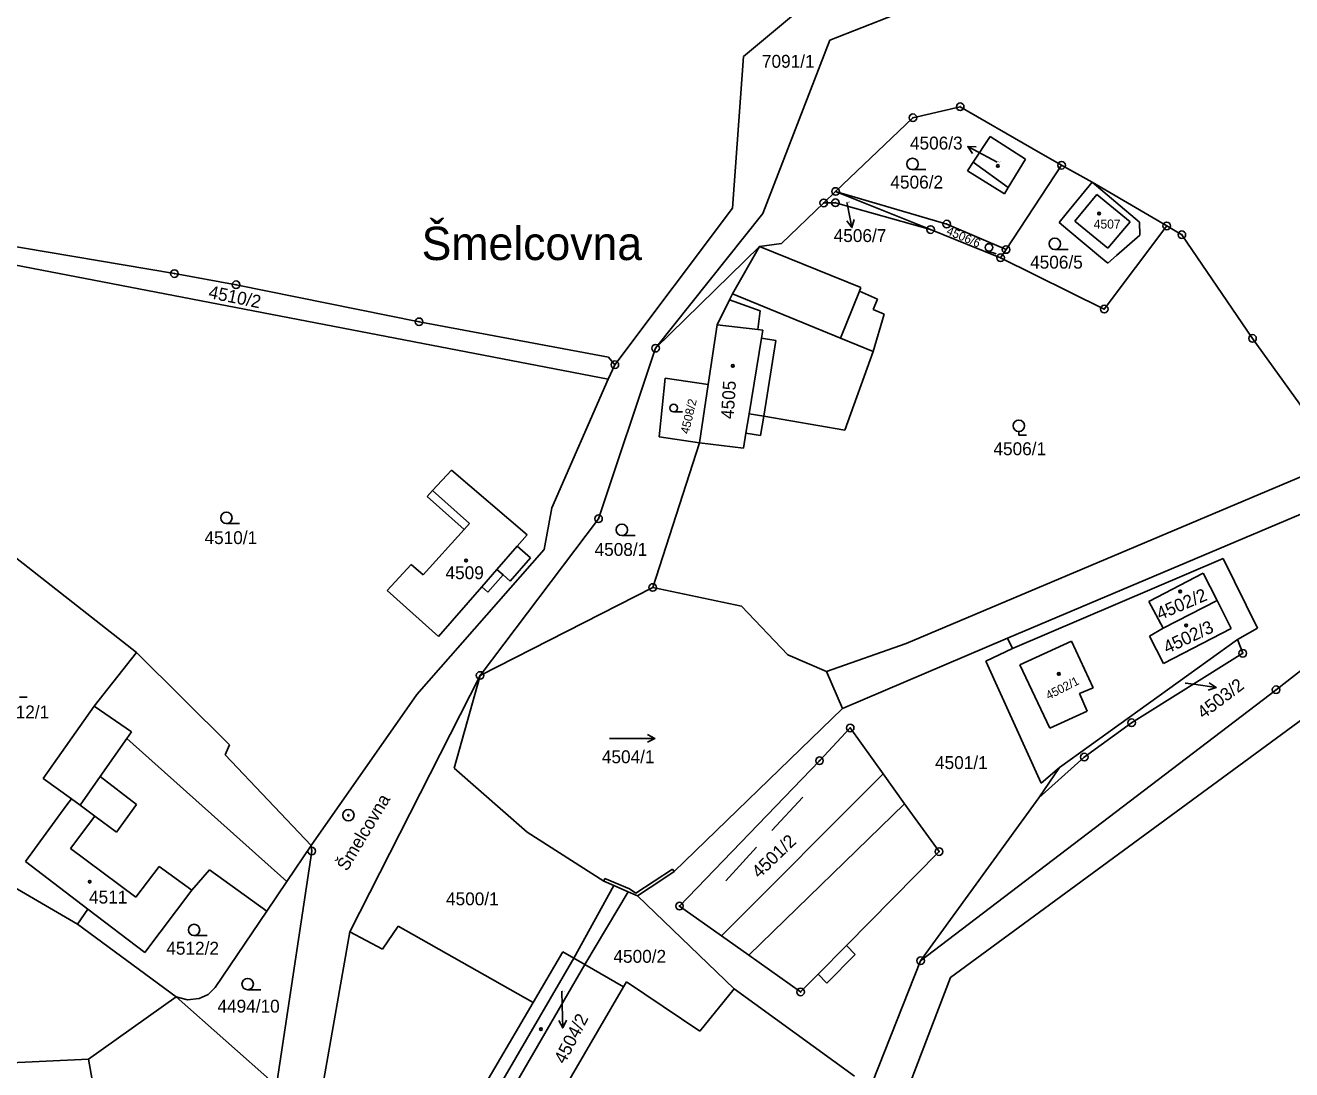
# Model space of a CAD drawing. Extents: x -593183 to -588034, y -1130415 to -1124994.
# Drawn here: x -588543.2 to -588376.1, y -1128771.4 to -1128633.5 of the extents above; entities that cross this region are included whole.
import ezdxf

# ---------------------------------------------------------------- set-up
doc = ezdxf.new("R2010")
doc.units = 0
for name, color, linetype in [('Vrstva 1', 7, 'Continuous'), ('Vrstva 13', 7, 'Continuous'), ('Vrstva 15', 7, 'Continuous'), ('Vrstva 16', 7, 'Continuous'), ('Vrstva 18', 7, 'Continuous'), ('Vrstva 19', 7, 'Continuous'), ('Vrstva 24', 7, 'Continuous'), ('Vrstva 25', 7, 'Continuous'), ('Vrstva 4', 7, 'Continuous')]:
    doc.layers.add(name, color=color, linetype=linetype)

msp = doc.modelspace()

# ---------------------------------------------------------------- linework, layer by layer
at = {"layer": 'Vrstva 1'}
for p, q in [((-588448.43, -1128637.65), (-588439.19, -1128629.89)), ((-588428.51, -1128632.16), (-588437.01, -1128635.48)), ((-588437.01, -1128635.48), (-588445.89, -1128658.36)), ((-588449.87, -1128657.68), (-588448.43, -1128637.65)), ((-588426.06, -1128645.73), (-588419.82, -1128644.28)), ((-588419.82, -1128644.28), (-588410.37, -1128649.73)), ((-588436.27, -1128655.46), (-588426.06, -1128645.73)), ((-588418.11, -1128651.59), (-588415.88, -1128648.22)), ((-588415.88, -1128648.22), (-588411.22, -1128651.2)), ((-588411.22, -1128651.2), (-588413.49, -1128654.95)), ((-588410.37, -1128649.73), (-588406.44, -1128652)), ((-588418.86, -1128652.73), (-588418.11, -1128651.59)), ((-588413.99, -1128655.78), (-588418.86, -1128652.73)), ((-588413.77, -1128663.12), (-588406.44, -1128652)), ((-588406.44, -1128652), (-588402.41, -1128654.25)), ((-588405.83, -1128658.42), (-588402.41, -1128654.25)), ((-588402.41, -1128654.25), (-588396.17, -1128659.49)), ((-588392.55, -1128660), (-588402.41, -1128654.25)), ((-588436.27, -1128655.46), (-588437.83, -1128656.97)), ((-588436.27, -1128655.46), (-588421.59, -1128659.76)), ((-588436.27, -1128655.46), (-588423.73, -1128660.49)), ((-588413.49, -1128654.95), (-588413.99, -1128655.78)), ((-588465.4, -1128678.33), (-588449.87, -1128657.68)), ((-588437.83, -1128656.97), (-588443.4, -1128662.34)), ((-588437.83, -1128656.97), (-588436.28, -1128656.95)), ((-588436.28, -1128656.95), (-588423.73, -1128660.49)), ((-588445.89, -1128658.36), (-588460.02, -1128676.14)), ((-588406.77, -1128659.57), (-588405.83, -1128658.42)), ((-588405.62, -1128660.52), (-588406.77, -1128659.57)), ((-588396.17, -1128659.49), (-588396.09, -1128661.23)), ((-588561.07, -1128659.93), (-588523.54, -1128666.3)), ((-588423.73, -1128660.49), (-588418.84, -1128662.45)), ((-588421.59, -1128659.76), (-588413.77, -1128663.12)), ((-588401.28, -1128664.11), (-588405.62, -1128660.52)), ((-588400.8, -1128670.98), (-588392.55, -1128660)), ((-588396.09, -1128661.23), (-588399.18, -1128663.92)), ((-588390.56, -1128661.16), (-588392.55, -1128660)), ((-588390.56, -1128661.16), (-588381.23, -1128674.85)), ((-588560.55, -1128662.11), (-588466.28, -1128680.21)), ((-588460.02, -1128676.14), (-588446.32, -1128662.72)), ((-588449.89, -1128668.96), (-588446.32, -1128662.72)), ((-588446.32, -1128662.72), (-588443.4, -1128662.34)), ((-588446.32, -1128662.72), (-588432.93, -1128668.15)), ((-588418.84, -1128662.45), (-588414.48, -1128664.2)), ((-588414.48, -1128664.2), (-588413.77, -1128663.12)), ((-588414.48, -1128664.2), (-588400.8, -1128670.98)), ((-588400.32, -1128664.91), (-588401.28, -1128664.11)), ((-588399.18, -1128663.92), (-588400.32, -1128664.91)), ((-588523.54, -1128666.3), (-588515.4, -1128667.77)), ((-588515.4, -1128667.77), (-588491.25, -1128672.66)), ((-588450.29, -1128669.76), (-588449.89, -1128668.96)), ((-588432.93, -1128668.15), (-588433.09, -1128668.63)), ((-588433.09, -1128668.63), (-588430.74, -1128669.65)), ((-588430.74, -1128669.65), (-588431.32, -1128671.03)), ((-588451.91, -1128673.04), (-588450.29, -1128669.76)), ((-588431.32, -1128671.03), (-588429.84, -1128671.65)), ((-588491.25, -1128672.66), (-588466.25, -1128677.33)), ((-588453.08, -1128680.95), (-588451.91, -1128673.04)), ((-588429.84, -1128671.65), (-588431.32, -1128676.58)), ((-588460.02, -1128676.14), (-588467.56, -1128698.65)), ((-588381.23, -1128674.85), (-588369.7, -1128690.93)), ((-588466.25, -1128677.33), (-588465.4, -1128678.33)), ((-588431.32, -1128676.58), (-588435.05, -1128686.98)), ((-588466.28, -1128680.21), (-588465.4, -1128678.33)), ((-588466.28, -1128680.21), (-588473.7, -1128697.21)), ((-588459.55, -1128687.83), (-588458.77, -1128680.11)), ((-588458.77, -1128680.11), (-588453.08, -1128680.95)), ((-588453.08, -1128680.95), (-588454.21, -1128688.62)), ((-588445.75, -1128685.12), (-588446.17, -1128687.67)), ((-588435.05, -1128686.98), (-588445.75, -1128685.12)), ((-588454.21, -1128688.62), (-588459.55, -1128687.83)), ((-588448.11, -1128687.35), (-588448.44, -1128689.32)), ((-588446.17, -1128687.67), (-588448.11, -1128687.35)), ((-588454.21, -1128688.62), (-588460.41, -1128707.72)), ((-588448.44, -1128689.32), (-588454.21, -1128688.62)), ((-588426.94, -1128715.13), (-588369.7, -1128690.93)), ((-588489.46, -1128694.93), (-588486.97, -1128692.25)), ((-588486.97, -1128692.25), (-588476.99, -1128700.77)), ((-588490.19, -1128695.72), (-588489.46, -1128694.93)), ((-588485.29, -1128700.05), (-588490.19, -1128695.72)), ((-588473.7, -1128697.21), (-588474.72, -1128702.7)), ((-588373.73, -1128697.54), (-588413.57, -1128714.43)), ((-588467.56, -1128698.65), (-588483.19, -1128719.33)), ((-588528.56, -1128716.3), (-588547.68, -1128701.31)), ((-588490.7, -1128706.05), (-588485.29, -1128700.05)), ((-588476.99, -1128700.77), (-588478.31, -1128702.28)), ((-588474.72, -1128702.7), (-588491.55, -1128721.85)), ((-588478.31, -1128702.28), (-588476.53, -1128703.82)), ((-588495.45, -1128708.11), (-588492.3, -1128704.7)), ((-588492.3, -1128704.7), (-588490.7, -1128706.05)), ((-588476.53, -1128703.82), (-588479.2, -1128706.88)), ((-588412.93, -1128715.79), (-588385.1, -1128703.91)), ((-588380.56, -1128713.11), (-588385.1, -1128703.91)), ((-588480.14, -1128706.05), (-588482.16, -1128708.34)), ((-588479.2, -1128706.88), (-588480.14, -1128706.05)), ((-588387.73, -1128705.85), (-588394.9, -1128709.55)), ((-588385.88, -1128709.43), (-588387.73, -1128705.85)), ((-588488.7, -1128714.19), (-588495.45, -1128708.11)), ((-588482.98, -1128707.63), (-588488.7, -1128714.19)), ((-588483.19, -1128719.33), (-588460.41, -1128707.72)), ((-588482.16, -1128708.34), (-588482.98, -1128707.63)), ((-588460.41, -1128707.72), (-588448.7, -1128710.17)), ((-588394.9, -1128709.55), (-588393.01, -1128713.11)), ((-588393.01, -1128713.11), (-588385.88, -1128709.43)), ((-588384.07, -1128713.15), (-588385.88, -1128709.43)), ((-588448.7, -1128710.17), (-588442.56, -1128716.6)), ((-588393.01, -1128713.11), (-588394.82, -1128714.16)), ((-588392.97, -1128717.77), (-588384.07, -1128713.15)), ((-588380.56, -1128713.11), (-588383.21, -1128714.57)), ((-588413.57, -1128714.43), (-588435.36, -1128723.67)), ((-588413.57, -1128714.43), (-588412.93, -1128715.79)), ((-588406.69, -1128731.47), (-588383.21, -1128714.57)), ((-588394.82, -1128714.16), (-588392.97, -1128717.77)), ((-588383.21, -1128714.57), (-588382.52, -1128716.41)), ((-588369.2, -1128714.26), (-588378.12, -1128721.21)), ((-588516.25, -1128728.49), (-588528.56, -1128716.3)), ((-588437.45, -1128718.82), (-588426.94, -1128715.13)), ((-588412.93, -1128715.79), (-588416.42, -1128717.43)), ((-588382.52, -1128716.41), (-588397.19, -1128725.57)), ((-588442.56, -1128716.6), (-588437.45, -1128718.82)), ((-588416.42, -1128717.43), (-588409.13, -1128733.54)), ((-588483.19, -1128719.33), (-588500.38, -1128753.15)), ((-588486.61, -1128731.55), (-588483.19, -1128719.33)), ((-588378.12, -1128721.21), (-588425.04, -1128756.98)), ((-588505.48, -1128741.77), (-588491.55, -1128721.85)), ((-588534.12, -1128723.4), (-588540.88, -1128732.91)), ((-588534.12, -1128723.4), (-588529.19, -1128726.76)), ((-588435.36, -1128723.67), (-588457.57, -1128745.21)), ((-588438.39, -1128730.59), (-588434.34, -1128726.26)), ((-588434.34, -1128726.26), (-588429.97, -1128732.33)), ((-588397.19, -1128725.57), (-588403.44, -1128730.1)), ((-588529.19, -1128726.76), (-588529.82, -1128727.66)), ((-588529.82, -1128727.66), (-588508.69, -1128746.52)), ((-588516.86, -1128729.79), (-588516.25, -1128728.49)), ((-588505.48, -1128741.77), (-588516.86, -1128729.79)), ((-588476.97, -1128740.03), (-588486.61, -1128731.55)), ((-588456.87, -1128749.77), (-588438.39, -1128730.59)), ((-588403.44, -1128730.1), (-588409.45, -1128735.5)), ((-588409.45, -1128735.5), (-588406.69, -1128731.47)), ((-588409.13, -1128733.54), (-588406.69, -1128731.47)), ((-588540.88, -1128732.91), (-588537.14, -1128735.62)), ((-588429.97, -1128732.33), (-588427.15, -1128736.26)), ((-588537.72, -1128736.41), (-588543.21, -1128743.89)), ((-588537.14, -1128735.62), (-588537.72, -1128736.41)), ((-588427.15, -1128736.26), (-588422.61, -1128742.57)), ((-588409.45, -1128735.5), (-588425.04, -1128756.98)), ((-588466.87, -1128746.48), (-588476.97, -1128740.03)), ((-588520.54, -1128842.55), (-588505.42, -1128742.51)), ((-588508.69, -1128746.52), (-588505.48, -1128741.77)), ((-588505.42, -1128742.51), (-588505.48, -1128741.77)), ((-588422.61, -1128742.57), (-588434.81, -1128754.95)), ((-588543.21, -1128743.89), (-588534.96, -1128750.17)), ((-588546.36, -1128746.3), (-588536.35, -1128752.16)), ((-588521.25, -1128747.65), (-588518.93, -1128744.99)), ((-588518.93, -1128744.99), (-588511.34, -1128750.44)), ((-588511.34, -1128750.44), (-588508.69, -1128746.52)), ((-588465.53, -1128747.06), (-588466.87, -1128746.48)), ((-588459.08, -1128746.21), (-588462.41, -1128748.41)), ((-588457.57, -1128745.21), (-588459.08, -1128746.21)), ((-588527.45, -1128755.89), (-588521.25, -1128747.65)), ((-588465.53, -1128747.06), (-588470.82, -1128756.65)), ((-588463.65, -1128747.87), (-588469.35, -1128757.49)), ((-588462.41, -1128748.41), (-588463.65, -1128747.87)), ((-588449.65, -1128760.67), (-588462.41, -1128748.41)), ((-588451.33, -1128753.7), (-588456.87, -1128749.77)), ((-588534.96, -1128750.17), (-588536.35, -1128752.16)), ((-588534.96, -1128750.17), (-588527.45, -1128755.89)), ((-588518.14, -1128760.5), (-588511.34, -1128750.44)), ((-588536.35, -1128752.16), (-588523.32, -1128761.76)), ((-588500.38, -1128753.15), (-588516.3, -1128843.29)), ((-588500.38, -1128753.15), (-588496.08, -1128755.45)), ((-588496.08, -1128755.45), (-588493.99, -1128752.43)), ((-588493.99, -1128752.43), (-588476.18, -1128762.48)), ((-588447.74, -1128756.24), (-588451.33, -1128753.7)), ((-588434.81, -1128754.95), (-588433.69, -1128756.17)), ((-588476.18, -1128762.48), (-588472.27, -1128755.82)), ((-588472.27, -1128755.82), (-588470.82, -1128756.65)), ((-588440.88, -1128761.1), (-588447.74, -1128756.24)), ((-588433.69, -1128756.17), (-588437.44, -1128759.96)), ((-588485.02, -1128781.02), (-588470.82, -1128756.65)), ((-588469.35, -1128757.49), (-588483.56, -1128781.9)), ((-588470.82, -1128756.65), (-588469.35, -1128757.49)), ((-588469.35, -1128757.49), (-588464.25, -1128760.41)), ((-588431.39, -1128772.99), (-588425.04, -1128756.98)), ((-588463.88, -1128759.78), (-588464.25, -1128760.41)), ((-588454.2, -1128766.29), (-588463.88, -1128759.78)), ((-588438.58, -1128758.77), (-588440.88, -1128761.1)), ((-588437.44, -1128759.96), (-588438.58, -1128758.77)), ((-588520.26, -1128761.98), (-588519.08, -1128761.45)), ((-588519.08, -1128761.45), (-588518.14, -1128760.5)), ((-588464.25, -1128760.41), (-588478.56, -1128784.93)), ((-588449.65, -1128760.67), (-588454.2, -1128766.29)), ((-588433.75, -1128772.22), (-588449.65, -1128760.67)), ((-588523.32, -1128761.76), (-588534.87, -1128769.97)), ((-588510.19, -1128773.35), (-588523.32, -1128761.76)), ((-588523.32, -1128761.76), (-588521.83, -1128762.14)), ((-588521.83, -1128762.14), (-588520.26, -1128761.98)), ((-588486.54, -1128780.1), (-588476.18, -1128762.48)), ((-588534.87, -1128769.97), (-588555.81, -1128770.98)), ((-588528.3, -1128808.02), (-588534.87, -1128769.97))]:
    msp.add_line(p, q, dxfattribs=at)
at = {"layer": 'Vrstva 13'}
for p, q in [((-588379.58, -1128728.72), (-588365.47, -1128718.33)), ((-588379.58, -1128728.72), (-588421.1, -1128759.18)), ((-588427.94, -1128777.05), (-588421.1, -1128759.18))]:
    msp.add_line(p, q, dxfattribs=at)
at = {"layer": 'Vrstva 16'}
for p, q in [((-588414.94, -1128651.59), (-588416.18, -1128650.93)), ((-588434.77, -1128656.92), (-588434.69, -1128657.28)), ((-588390.11, -1128720.33), (-588389, -1128720.5)), ((-588472.41, -1128761.01), (-588472.36, -1128762.84))]:
    msp.add_line(p, q, dxfattribs=at)
at = {"layer": 'Vrstva 24'}
for centre, radius in [((-588419.82, -1128644.28), 0.5), ((-588419.82, -1128644.28), 0.0327), ((-588426.06, -1128645.73), 0.5), ((-588426.06, -1128645.73), 0.0327), ((-588406.44, -1128652), 0.5), ((-588406.44, -1128652), 0.0327), ((-588436.27, -1128655.46), 0.5), ((-588436.27, -1128655.46), 0.0327), ((-588437.83, -1128656.97), 0.5), ((-588437.83, -1128656.97), 0.0327), ((-588436.28, -1128656.95), 0.5), ((-588436.28, -1128656.95), 0.0327), ((-588421.59, -1128659.76), 0.5), ((-588392.55, -1128660), 0.5), ((-588423.73, -1128660.49), 0.5), ((-588423.73, -1128660.49), 0.0327), ((-588421.59, -1128659.76), 0.0327), ((-588392.55, -1128660), 0.0327), ((-588390.56, -1128661.16), 0.5), ((-588390.56, -1128661.16), 0.0327), ((-588413.77, -1128663.12), 0.5), ((-588414.48, -1128664.2), 0.5), ((-588414.48, -1128664.2), 0.0327), ((-588413.77, -1128663.12), 0.0327), ((-588523.54, -1128666.3), 0.5), ((-588523.54, -1128666.3), 0.0327), ((-588515.4, -1128667.77), 0.5), ((-588515.4, -1128667.77), 0.0327), ((-588400.8, -1128670.98), 0.5), ((-588400.8, -1128670.98), 0.0327), ((-588491.25, -1128672.66), 0.5), ((-588491.25, -1128672.66), 0.0327), ((-588381.23, -1128674.85), 0.5), ((-588460.02, -1128676.14), 0.5), ((-588460.02, -1128676.14), 0.0327), ((-588381.23, -1128674.85), 0.0327), ((-588465.4, -1128678.33), 0.5), ((-588465.4, -1128678.33), 0.0327), ((-588467.56, -1128698.65), 0.5), ((-588467.56, -1128698.65), 0.0327), ((-588460.41, -1128707.72), 0.5), ((-588460.41, -1128707.72), 0.0327), ((-588382.52, -1128716.41), 0.5), ((-588382.52, -1128716.41), 0.0327), ((-588483.19, -1128719.33), 0.5), ((-588483.19, -1128719.33), 0.0327), ((-588378.12, -1128721.21), 0.5), ((-588378.12, -1128721.21), 0.0327), ((-588434.34, -1128726.26), 0.5), ((-588434.34, -1128726.26), 0.0327), ((-588397.19, -1128725.57), 0.5), ((-588397.19, -1128725.57), 0.0327), ((-588403.44, -1128730.1), 0.5), ((-588438.39, -1128730.59), 0.5), ((-588438.39, -1128730.59), 0.0327), ((-588403.44, -1128730.1), 0.0327), ((-588500.58, -1128737.77), 0.75), ((-588500.58, -1128737.77), 0.0903), ((-588505.42, -1128742.51), 0.5), ((-588505.42, -1128742.51), 0.0327), ((-588422.61, -1128742.57), 0.5), ((-588422.61, -1128742.57), 0.0327), ((-588456.87, -1128749.77), 0.5), ((-588456.87, -1128749.77), 0.0327), ((-588425.04, -1128756.98), 0.5), ((-588425.04, -1128756.98), 0.0327), ((-588440.88, -1128761.1), 0.5), ((-588440.88, -1128761.1), 0.0327)]:
    msp.add_circle(centre, radius, dxfattribs=at)
at = {"layer": 'Vrstva 25'}
for p, q in [((-588416.18, -1128650.93), (-588418.83, -1128649.53)), ((-588424.37, -1128652.58), (-588426.12, -1128652.58)), ((-588434.69, -1128657.28), (-588434.11, -1128660.22)), ((-588415.06, -1128663.67), (-588416.18, -1128663.33)), ((-588405.58, -1128663.11), (-588407.33, -1128663.11)), ((-588456.47, -1128684.55), (-588457.64, -1128684.55)), ((-588412.08, -1128687.13), (-588412.08, -1128687.63)), ((-588412.08, -1128687.63), (-588411.06, -1128687.63)), ((-588514.93, -1128699.28), (-588516.68, -1128699.28)), ((-588462.73, -1128700.86), (-588464.48, -1128700.86)), ((-588389, -1128720.5), (-588386.03, -1128720.94)), ((-588543.98, -1128722.21), (-588542.96, -1128722.21)), ((-588466.11, -1128727.64), (-588460.11, -1128727.64)), ((-588444.67, -1128739.8), (-588440.61, -1128735.38)), ((-588446.69, -1128742), (-588450.75, -1128746.42)), ((-588519.2, -1128753.67), (-588520.95, -1128753.67)), ((-588512.12, -1128760.81), (-588513.87, -1128760.81)), ((-588472.36, -1128762.84), (-588472.27, -1128765.84))]:
    msp.add_line(p, q, dxfattribs=at)
for points in [[(-588418.18, -1128650.44), (-588418.83, -1128649.53), (-588417.72, -1128649.55)], [(-588433.81, -1128659.14), (-588434.11, -1128660.22), (-588434.79, -1128659.34)], [(-588386.95, -1128720.3), (-588386.03, -1128720.94), (-588387.1, -1128721.29)], [(-588461.11, -1128727.14), (-588460.11, -1128727.64), (-588461.11, -1128728.14)], [(-588471.8, -1128764.82), (-588472.27, -1128765.84), (-588472.8, -1128764.85)]]:
    msp.add_lwpolyline(points, dxfattribs=at)
for centre, radius in [((-588426.12, -1128651.83), 0.75), ((-588414.84, -1128652.09), 0.175), ((-588414.84, -1128652.09), 0.15), ((-588401.49, -1128658.37), 0.175), ((-588401.49, -1128658.37), 0.15), ((-588416.03, -1128662.85), 0.503), ((-588407.33, -1128662.36), 0.75), ((-588449.84, -1128678.47), 0.175), ((-588449.84, -1128678.47), 0.15), ((-588457.64, -1128684.05), 0.503), ((-588412.08, -1128686.38), 0.75), ((-588516.68, -1128698.53), 0.75), ((-588464.48, -1128700.11), 0.75), ((-588485.05, -1128704.17), 0.175), ((-588485.05, -1128704.17), 0.15), ((-588390.78, -1128708.24), 0.175), ((-588390.78, -1128708.24), 0.15), ((-588390, -1128712.72), 0.175), ((-588390, -1128712.72), 0.15), ((-588406.8, -1128719.12), 0.175), ((-588406.8, -1128719.12), 0.15), ((-588534.72, -1128746.55), 0.175), ((-588534.72, -1128746.55), 0.15), ((-588520.95, -1128752.92), 0.75), ((-588513.87, -1128760.06), 0.75), ((-588475.16, -1128766), 0.175), ((-588475.16, -1128766), 0.15)]:
    msp.add_circle(centre, radius, dxfattribs=at)
at = {"layer": 'Vrstva 4'}
for p, q in [((-588418.11, -1128651.59), (-588413.49, -1128654.95)), ((-588404.67, -1128659.37), (-588401.77, -1128655.84)), ((-588401.77, -1128655.84), (-588397.38, -1128659.45)), ((-588400.33, -1128662.96), (-588404.67, -1128659.37)), ((-588397.38, -1128659.45), (-588400.33, -1128662.96)), ((-588435.64, -1128674.8), (-588449.89, -1128668.96)), ((-588435.64, -1128674.8), (-588433.09, -1128668.63)), ((-588450.29, -1128669.76), (-588446.24, -1128671.21)), ((-588446.24, -1128671.21), (-588446.54, -1128673.69)), ((-588446.54, -1128673.69), (-588451.91, -1128673.04)), ((-588446.54, -1128673.69), (-588445.86, -1128673.77)), ((-588445.86, -1128673.77), (-588446.03, -1128674.81)), ((-588446.03, -1128674.81), (-588447.69, -1128684.8)), ((-588446.03, -1128674.81), (-588444.15, -1128675.12)), ((-588444.15, -1128675.12), (-588445.75, -1128685.12)), ((-588431.32, -1128676.58), (-588435.64, -1128674.8)), ((-588447.69, -1128684.8), (-588448.11, -1128687.35)), ((-588447.69, -1128684.8), (-588445.75, -1128685.12)), ((-588484.58, -1128699.26), (-588489.46, -1128694.93)), ((-588485.29, -1128700.05), (-588484.58, -1128699.26)), ((-588478.31, -1128702.28), (-588480.97, -1128705.33)), ((-588480.97, -1128705.33), (-588482.98, -1128707.63)), ((-588480.97, -1128705.33), (-588480.14, -1128706.05)), ((-588405.14, -1128714.79), (-588411.93, -1128717.92)), ((-588402.25, -1128720.95), (-588405.14, -1128714.79)), ((-588528.56, -1128716.3), (-588534.12, -1128723.4)), ((-588411.93, -1128717.92), (-588408, -1128726.28)), ((-588435.36, -1128723.67), (-588437.45, -1128718.82)), ((-588404.07, -1128721.73), (-588402.25, -1128720.95)), ((-588403.08, -1128724.03), (-588404.07, -1128721.73)), ((-588408, -1128726.28), (-588403.08, -1128724.03)), ((-588529.82, -1128727.66), (-588533.34, -1128732.67)), ((-588533.34, -1128732.67), (-588535.99, -1128736.45)), ((-588528.55, -1128736.34), (-588533.34, -1128732.67)), ((-588451.33, -1128753.7), (-588429.97, -1128732.33)), ((-588535.99, -1128736.45), (-588537.14, -1128735.62)), ((-588535.99, -1128736.45), (-588534.03, -1128737.91)), ((-588531.19, -1128740.03), (-588528.55, -1128736.34)), ((-588427.15, -1128736.26), (-588447.74, -1128756.24)), ((-588534.03, -1128737.91), (-588537.24, -1128742.18)), ((-588534.03, -1128737.91), (-588531.19, -1128740.03)), ((-588537.24, -1128742.18), (-588528.64, -1128748.61)), ((-588528.64, -1128748.61), (-588525.57, -1128744.53)), ((-588525.57, -1128744.53), (-588521.25, -1128747.65)), ((-588462.63, -1128748.08), (-588457.79, -1128744.88)), ((-588457.79, -1128744.88), (-588457.57, -1128745.21)), ((-588466.87, -1128746.48), (-588466.71, -1128746.11)), ((-588466.71, -1128746.11), (-588465.37, -1128746.69)), ((-588463.65, -1128747.87), (-588465.53, -1128747.06)), ((-588465.37, -1128746.69), (-588463.49, -1128747.51)), ((-588463.49, -1128747.51), (-588462.63, -1128748.08)), ((-588434.81, -1128754.95), (-588438.58, -1128758.77))]:
    msp.add_line(p, q, dxfattribs=at)

# ---------------------------------------------------------------- texts
at = {"layer": 'Vrstva 15'}
msp.add_text('Šmelcovna', height=4.4, dxfattribs=at).set_placement((-588490.91, -1128664.51))
msp.add_text('Šmelcovna', height=1.7, rotation=59.083, dxfattribs=at).set_placement((-588500.76, -1128745.27))
at = {"layer": 'Vrstva 16'}
for s, p in [('4506/3', (-588426.45, -1128649.92)), ('4506/7', (-588436.52, -1128662.13))]:
    msp.add_text(s, height=1.7, dxfattribs=at).set_placement(p)
for s, rotation, p in [('4503/2', 37.2138, (-588387.72, -1128725.14)), ('4504/2', 62.7827, (-588472.02, -1128770.72))]:
    msp.add_text(s, height=1.7, rotation=rotation, dxfattribs=at).set_placement(p)
at = {"layer": 'Vrstva 18'}
for s, height, p in [('7091/1', 1.7, (-588445.99, -1128639.13)), ('4506/2', 1.7, (-588429.03, -1128655.07)), ('4506/7', 0.1, (-588434.77, -1128656.92)), ('4506/5', 1.7, (-588410.59, -1128665.64)), ('4506/1', 1.7, (-588415.43, -1128690.26)), ('4510/1', 1.7, (-588519.57, -1128701.99)), ('4508/1', 1.7, (-588468.08, -1128703.55)), ('4503/2', 0.1, (-588390.11, -1128720.33)), ('4512/1', 1.7, (-588547.02, -1128725)), ('4504/1', 1.7, (-588467.12, -1128730.91)), ('4501/1', 1.7, (-588423.14, -1128731.68)), ('4500/1', 1.7, (-588487.69, -1128749.66)), ('4512/2', 1.7, (-588524.61, -1128756.18)), ('4500/2', 1.7, (-588465.59, -1128757.25)), ('4504/2', 0.1, (-588472.41, -1128761.01)), ('4494/10', 1.7, (-588517.86, -1128763.82))]:
    msp.add_text(s, height=height, dxfattribs=at).set_placement(p)
for s, height, rotation, p in [('4506/6', 1.14, 337.0408, (-588421.73, -1128661.07)), ('4510/2', 1.7, 348.5572, (-588519.13, -1128669.51)), ('4508/2', 1.14, 76.6649, (-588455.65, -1128687.52)), ('4501/2', 1.7, 43.8937, (-588446.34, -1128746.2))]:
    msp.add_text(s, height=height, rotation=rotation, dxfattribs=at).set_placement(p)
at = {"layer": 'Vrstva 19'}
for s, height, p in [('4506/3', 0.1, (-588414.94, -1128651.59)), ('4507', 1.19, (-588402.19, -1128660.35)), ('4509', 1.7, (-588487.76, -1128706.62)), ('4511', 1.7, (-588534.81, -1128749.43))]:
    msp.add_text(s, height=height, dxfattribs=at).set_placement(p)
for s, height, rotation, p in [('4505', 1.7, 86.4421, (-588449.72, -1128685.53)), ('4502/2', 1.7, 22.8761, (-588393.47, -1128712.04)), ('4502/3', 1.7, 25.1059, (-588392.5, -1128716.49)), ('4502/1', 1.14, 27.2032, (-588408.16, -1128722.56))]:
    msp.add_text(s, height=height, rotation=rotation, dxfattribs=at).set_placement(p)

doc.saveas('drawing.dxf')
